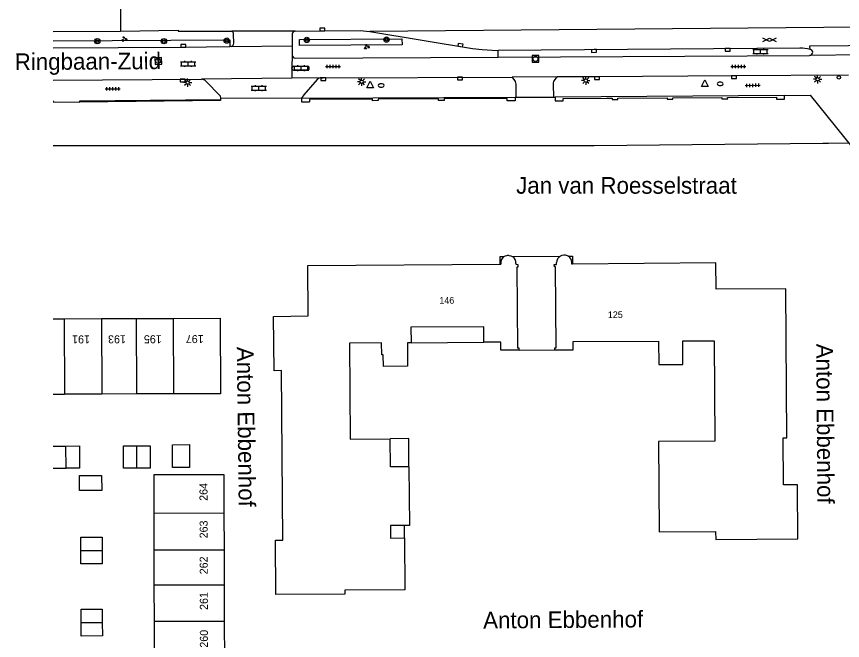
# Model space of a CAD drawing. Extents: x 132994 to 136000, y 393499 to 395512.
# Drawn here: x 132994.5 to 133118.3, y 394951.8 to 395045.3 of the extents above; entities that cross this region are included whole.
import ezdxf

# ---------------------------------------------------------------- set-up
doc = ezdxf.new("R2010")
doc.units = 0
for name, color, linetype in [('gg-afsc-hekwerk', 7, 'Continuous'), ('gg-afsc-muur', 7, 'Continuous'), ('gg-anno-huisnummerreeks BGT', 7, 'Continuous'), ('gg-anno-openbare ruimte label', 7, 'Continuous'), ('gg-bbg-hoofdgebouw', 7, 'Continuous'), ('gg-bbg-luifel en loopbrug', 7, 'Continuous'), ('gg-bbg-onder overbouw', 7, 'Continuous'), ('gg-bbg-pand overbouw', 7, 'Continuous'), ('gg-knt-plantopografie kant verharding', 7, 'Continuous'), ('gg-knt-verharding', 7, 'Continuous'), ('gg-knt-verharding nz', 7, 'Continuous'), ('gt-anno-plantopografie huisnummer', 7, 'Continuous'), ('gt-bbg-plantopografie pand', 7, 'Continuous'), ('gt-bbg-plantopografie tussenscheiding', 7, 'Continuous'), ('gt-grn-groengrens', 7, 'Continuous'), ('gt-grn-vlakafsluiter', 7, 'Continuous'), ('gt-grn-weggrens', 7, 'Continuous'), ('gt-grn-weggrens revisie', 7, 'Continuous'), ('gt-symb-boom', 7, 'Continuous'), ('gt-symb-brandkraan', 7, 'Continuous'), ('gt-symb-drukknoppaal', 7, 'Continuous'), ('gt-symb-gesloten verharding', 7, 'Continuous'), ('gt-symb-groenvak', 7, 'Continuous'), ('gt-symb-klinker verharding', 7, 'Continuous'), ('gt-symb-kolk', 7, 'Continuous'), ('gt-symb-lichtmast', 7, 'Continuous'), ('gt-symb-rioolschacht', 7, 'Continuous'), ('gt-symb-tegel verharding', 7, 'Continuous'), ('gt-symb-waterafsluiter', 7, 'Continuous')]:
    doc.layers.add(name, color=color, linetype=linetype)

# ---------------------------------------------------------------- blocks, each defined once
blk = doc.blocks.new('gt0-RS')
at = {"layer": 'gt-symb-rioolschacht'}
blk.add_lwpolyline([(-0.5, -0.5), (0.5, -0.5), (0.5, 0.5), (-0.5, 0.5)], close=True, dxfattribs=at)
blk.add_circle((0, 0), 0.375, dxfattribs=at)
blk = doc.blocks.new('gt0-TEG1')
at = {"layer": 'gt-symb-tegel verharding'}
for p, q in [((-1.13, 0), (1.12, 0)), ((-0.9, -0.25), (-0.9, 0.25)), ((-0.45, -0.25), (-0.45, 0.25)), ((0, -0.25), (0, 0.25)), ((0.45, -0.25), (0.45, 0.25)), ((0.9, -0.25), (0.9, 0.25))]:
    blk.add_line(p, q, dxfattribs=at)
blk = doc.blocks.new('gt0-WAFSL')
at = {"layer": 'gt-symb-waterafsluiter'}
for p, q in [((-0.5, -0.33), (0, 0.67)), ((0, 0.67), (0.5, -0.33)), ((0.5, -0.33), (-0.5, -0.33))]:
    blk.add_line(p, q, dxfattribs=at)
blk = doc.blocks.new('gt0-BR')
at = {"layer": 'gt-symb-brandkraan'}
for centre, radius, start, end in [((-0.24, 0), 0.206, 107.5669, 252.4331), ((0.6, -2.66), 3, 106.892, 107.5669), ((0, -0.69), 0.938, 73.108, 106.892), ((-0.6, -2.66), 3, 72.4331, 73.108), ((0.24, 0), 0.206, 287.567, 72.4331), ((0.6, 2.66), 3, 252.4331, 253.108), ((0, 0.69), 0.938, 253.108, 286.8921), ((-0.6, 2.66), 3, 286.8921, 287.567)]:
    blk.add_arc(centre, radius, start, end, dxfattribs=at)
blk = doc.blocks.new('gt0-LMAST')
at = {"layer": 'gt-symb-lichtmast'}
for p, q in [((-0.18, 0.17), (-0.45, 0.44)), ((0, 0.25), (0, 0.62)), ((0.17, 0.17), (0.44, 0.44)), ((-0.25, 0), (-0.63, 0)), ((-0.18, -0.18), (-0.45, -0.45)), ((0, -0.25), (0, -0.63)), ((0.44, -0.45), (0.17, -0.18)), ((0.25, 0), (0.62, 0))]:
    blk.add_line(p, q, dxfattribs=at)
blk.add_circle((0, 0), 0.25, dxfattribs=at)
blk = doc.blocks.new('gt0-DPAAL')
at = {"layer": 'gt-symb-drukknoppaal'}
blk.add_circle((0, 0), 0.25, dxfattribs=at)
blk = doc.blocks.new('gt0-KOLK')
at = {"layer": 'gt-symb-kolk'}
blk.add_lwpolyline([(0, 0), (0.37, 0), (0.37, 0.4), (-0.38, 0.4), (-0.38, 0), (0, 0)], dxfattribs=at)
blk = doc.blocks.new('gt0-KL1')
at = {"layer": 'gt-symb-klinker verharding'}
for p, q in [((-1.15, 0.3), (1.15, 0.3)), ((-1, -0.3), (-1, 0.3)), ((-0.5, 0.3), (-0.5, 0.45)), ((0, -0.3), (0, 0.3)), ((0.5, 0.3), (0.5, 0.45)), ((1, -0.3), (1, 0.3)), ((-1.15, -0.3), (1.15, -0.3)), ((-0.5, -0.45), (-0.5, -0.3)), ((0.5, -0.45), (0.5, -0.3))]:
    blk.add_line(p, q, dxfattribs=at)
blk = doc.blocks.new('gt0-GRVAK')
at = {"layer": 'gt-symb-groenvak'}
for p, q in [((-0.11, 0.19), (-0.23, 0.24)), ((-0.18, 0.15), (0.09, 0.15)), ((-0.09, 0.21), (-0.16, 0.32)), ((-0.05, 0.21), (-0.05, 0.39)), ((0, 0.21), (0.06, 0.32)), ((0.01, 0.19), (0.13, 0.24)), ((0.26, -0.05), (0.2, 0.06)), ((0.3, -0.05), (0.3, 0.13)), ((0.35, -0.05), (0.41, 0.06)), ((-0.25, -0.23), (-0.36, -0.18)), ((-0.32, -0.26), (-0.05, -0.26)), ((-0.23, -0.21), (-0.29, -0.1)), ((-0.18, -0.2), (-0.18, -0.02)), ((-0.14, -0.21), (-0.07, -0.1)), ((-0.12, -0.23), (0, -0.18)), ((0.24, -0.07), (0.12, -0.02)), ((0.17, -0.11), (0.44, -0.11)), ((0.37, -0.07), (0.49, -0.02))]:
    blk.add_line(p, q, dxfattribs=at)
blk = doc.blocks.new('gt0-BOOM')
at = {"layer": 'gt-symb-boom'}
for radius in [0.4, 0.2]:
    blk.add_circle((0, 0), radius, dxfattribs=at)
blk = doc.blocks.new('gt0-GESVH1')
at = {"layer": 'gt-symb-gesloten verharding'}
for p, q in [((-0.99, -0.26), (0.01, 0.24)), ((0.01, -0.26), (-0.99, 0.24)), ((0.01, 0.24), (1.01, -0.26)), ((1.01, 0.24), (0.01, -0.26))]:
    blk.add_line(p, q, dxfattribs=at)

msp = doc.modelspace()

# ---------------------------------------------------------------- linework, layer by layer
at = {"layer": 'gg-afsc-hekwerk'}
for p, q in [((133025.08, 395032.74), (133004.02, 395032.49)), ((133000, 395032.51), (133000.1, 395032.51))]:
    msp.add_line(p, q, dxfattribs=at)
at = {"layer": 'gg-afsc-muur'}
for p, q in [((133037.23, 395033.09), (133069.28, 395033.21)), ((133037.23, 395033.09), (133037.24, 395032.55)), ((133109.63, 395033.47), (133075.27, 395033.23)), ((133109.63, 395033.2), (133109.63, 395033.47)), ((133037.24, 395032.55), (133038.05, 395032.55)), ((133038.05, 395032.55), (133038.43, 395032.55))]:
    msp.add_line(p, q, dxfattribs=at)
for points in [[(133069.28, 395033.21), (133069.28, 395032.69), (133068.08, 395032.67), (133068.08, 395033.01), (133058.63, 395032.97), (133058.63, 395032.74), (133057.8, 395032.74), (133057.8, 395032.97), (133048.75, 395032.93), (133048.75, 395032.71), (133047.91, 395032.7), (133047.91, 395032.93), (133038.43, 395032.89), (133038.43, 395032.55)], [(133075.27, 395033.23), (133075.28, 395032.68), (133076.48, 395032.68), (133076.47, 395033.02), (133082.98, 395033.07)], [(133082.98, 395033.07), (133083.82, 395033.07), (133083.82, 395032.87), (133084.67, 395032.88), (133084.67, 395033.08), (133092.05, 395033.13), (133092.05, 395032.93), (133092.89, 395032.93), (133092.89, 395033.14), (133100.27, 395033.19), (133100.27, 395032.97), (133101.12, 395032.97), (133101.11, 395033.19), (133108.43, 395033.24), (133108.43, 395032.91), (133109.63, 395032.92), (133109.63, 395033.2)]]:
    msp.add_lwpolyline(points, dxfattribs=at)
at = {"layer": 'gg-bbg-hoofdgebouw'}
for p, q in [((133068.31, 395009.49), (133068.35, 395009.49)), ((133076.68, 395009.54), (133076.54, 395009.54))]:
    msp.add_line(p, q, dxfattribs=at)
for points in [[(133068.35, 395009.49), (133068.61, 395009.46), (133068.84, 395009.36), (133068.9, 395009.33)], [(133076.54, 395009.54), (133076.28, 395009.49), (133076.04, 395009.39), (133076.01, 395009.37)], [(133033.4, 394958.64), (133033.34, 394966.79), (133034.44, 394966.8), (133034.24, 394992.23), (133033.14, 394992.22), (133033.05, 395000.36), (133038.23, 395000.42), (133038.17, 395007.97), (133067.01, 395008.18)], [(133109.83, 395004.49), (133099.38, 395004.44), (133099.35, 395008.39), (133077.88, 395008.19)], [(133075.23, 394995.35), (133077.98, 394995.37), (133077.97, 394996.58), (133090.75, 394996.66), (133090.78, 394993.13), (133094.4, 394993.15), (133094.38, 394996.7), (133099.09, 394996.71), (133099.21, 394981.67), (133090.73, 394981.61), (133090.86, 394968.06), (133099.32, 394968.12), (133099.33, 394966.91), (133111.64, 394967), (133111.58, 394975.12), (133109.48, 394975.1), (133109.43, 394982.15), (133110, 394982.16), (133109.83, 395004.49)], [(133053.66, 394996.4), (133053.11, 394996.4), (133053.13, 394992.89), (133049.52, 394992.86), (133049.5, 394994.61), (133049.27, 394994.61), (133049.25, 394996.4), (133044.43, 394996.34), (133044.56, 394981.97), (133050.52, 394982.02)], [(133069.85, 394995.3), (133067.12, 394995.29), (133067.11, 394996.52), (133064.57, 394996.49)], [(133053.35, 394977.82), (133050.58, 394977.78), (133050.52, 394982.02)], [(133053.35, 394977.82), (133053.43, 394969.03), (133052.67, 394969.02)], [(133052.67, 394969.02), (133050.58, 394968.99), (133050.59, 394967.13), (133052.69, 394967.14)], [(133052.69, 394967.14), (133052.74, 394959.35), (133043.73, 394959.29), (133043.74, 394958.72), (133033.4, 394958.64)]]:
    msp.add_lwpolyline(points, dxfattribs=at)
for centre, radius, start, end in [((133068.22, 395008.36), 1.13, 85.646, 121.9529), ((133076.62, 395008.39), 1.15, 58.7278, 87.0966)]:
    msp.add_arc(centre, radius, start, end, dxfattribs=at)
at = {"layer": 'gg-bbg-luifel en loopbrug'}
msp.add_line((133052.69, 394967.14), (133052.67, 394969.02), dxfattribs=at)
msp.add_lwpolyline([(133053.35, 394977.82), (133053.31, 394982.05), (133050.52, 394982.02)], dxfattribs=at)
at = {"layer": 'gg-bbg-onder overbouw'}
msp.add_line((133067.01, 395008.18), (133067.11, 395008.18), dxfattribs=at)
for points in [[(133069.85, 394995.3), (133069.85, 394995.6), (133069.67, 394995.6), (133069.56, 395007.8), (133069.74, 395007.8), (133069.74, 395008.11), (133069.4, 395008.12), (133069.4, 395008.3)], [(133075.23, 394995.35), (133075.23, 394995.66), (133075.41, 394995.66), (133075.32, 395007.81), (133075.14, 395007.8), (133075.13, 395008.12), (133075.47, 395008.13), (133075.47, 395008.43)], [(133077.88, 395008.19), (133077.77, 395008.19), (133077.77, 395008.45)], [(133064.57, 394996.49), (133064.55, 394998.8), (133053.65, 394998.73), (133053.66, 394996.4)]]:
    msp.add_lwpolyline(points, dxfattribs=at)
for centre, radius, start, end in [((133068.22, 395008.36), 1.13, 122.0237, 189.4291), ((133068.33, 395008.42), 1.07, 353.6307, 57.9734), ((133076.62, 395008.39), 1.15, 121.9537, 177.9525), ((133076.62, 395008.39), 1.15, 2.8534, 58.672)]:
    msp.add_arc(centre, radius, start, end, dxfattribs=at)
at = {"layer": 'gg-bbg-pand overbouw'}
for p, q in [((133068.9, 395009.33), (133076.01, 395009.37)), ((133053.66, 394996.4), (133064.57, 394996.49)), ((133069.85, 394995.3), (133075.23, 394995.35))]:
    msp.add_line(p, q, dxfattribs=at)
for points in [[(133067.01, 395008.18), (133067, 395009.32), (133067.63, 395009.32)], [(133077.22, 395009.37), (133077.87, 395009.38), (133077.88, 395008.19)]]:
    msp.add_lwpolyline(points, dxfattribs=at)
at = {"layer": 'gg-knt-plantopografie kant verharding'}
msp.add_line((133000, 395026), (133028.55, 395026), dxfattribs=at)
for points in [[(133028.55, 395026), (133081.13, 395026), (133115.36, 395026.33)], [(133115.36, 395026.33), (133116.25, 395026.34), (133125.66, 395026.43)]]:
    msp.add_lwpolyline(points, dxfattribs=at)
at = {"layer": 'gg-knt-verharding'}
for p, q in [((133000, 395043.05), (133010.13, 395043.14)), ((133010.13, 395043.14), (133018.74, 395043.26)), ((133036.28, 395043.13), (133026.79, 395043.12)), ((133027.1, 395041.3), (133027.06, 395042.68)), ((133035.86, 395042.72), (133035.85, 395040.9)), ((133026.71, 395040.84), (133026.49, 395040.84)), ((133035.85, 395040.9), (133035.84, 395039.57)), ((133111.92, 395040.59), (133066.73, 395040.24)), ((133066.74, 395039.25), (133066.73, 395040.24)), ((133035.84, 395039.57), (133035.81, 395037.65)), ((133036.31, 395039.08), (133066.74, 395039.25)), ((133066.74, 395039.25), (133113.4, 395039.5)), ((133143.13, 395039.75), (133113.4, 395039.5)), ((133035.81, 395037.51), (133035.81, 395037.65)), ((133036.11, 395037.86), (133038.11, 395037.89)), ((133035.81, 395037.51), (133035.8, 395036.08)), ((133038.1, 395037.3), (133036.15, 395037.29)), ((133000, 395035.76), (133022.28, 395035.92)), ((133035.8, 395036.08), (133022.28, 395035.92)), ((133040.2, 395036.13), (133035.8, 395036.08)), ((133075.58, 395036.26), (133068.82, 395036.24)), ((133025.08, 395033.04), (133025.08, 395032.88)), ((133025.08, 395032.88), (133025.08, 395032.74)), ((133069.28, 395033.21), (133069.37, 395033.21)), ((133069.37, 395033.21), (133075.05, 395033.23)), ((133075.05, 395033.23), (133075.27, 395033.23)), ((133109.63, 395033.47), (133113.54, 395033.51))]:
    msp.add_line(p, q, dxfattribs=at)
for points in [[(133018.74, 395043.26), (133018.74, 395043.11), (133026.79, 395043.12)], [(133036.28, 395043.13), (133040.38, 395043.19), (133046.02, 395043.2), (133047.5, 395043.09)], [(133047.5, 395043.09), (133062.85, 395040.53), (133064.33, 395040.36), (133065.82, 395040.26), (133066.73, 395040.24)], [(133000, 395040.61), (133019.52, 395040.74), (133026.49, 395040.84)], [(133113.47, 395040.39), (133113.43, 395040.92), (133130.84, 395041.05)], [(133119.22, 395036.52), (133101.98, 395036.43), (133081.49, 395036.29), (133075.58, 395036.26)], [(133022.87, 395035.66), (133025.07, 395033.42), (133025.08, 395033.04)], [(133039.61, 395035.86), (133037.57, 395033.58), (133037.23, 395033.09)], [(133040.2, 395036.13), (133040.5, 395036.12), (133068.82, 395036.24)], [(133004.02, 395032.49), (133004.02, 395032.7), (133025.08, 395032.88)], [(133000.12, 395032.51), (133000.12, 395032.56), (133000, 395032.56)]]:
    msp.add_lwpolyline(points, dxfattribs=at)
for centre, radius, start, end in [((133026.58, 395042.69), 0.48, 358.364, 63.6774), ((133036.31, 395042.68), 0.454, 93.4926, 174.4442), ((133026.64, 395041.3), 0.46, 278.2695, 0.6918), ((133111.9, 395034.14), 6.45, 75.8691, 89.7899), ((133113.37, 395039.89), 0.512, 12.1219, 78.3127), ((133036.34, 395039.58), 0.504, 181.6937, 265.9093), ((133113.38, 395039.99), 0.489, 273.0136, 1.0432), ((133036.1, 395037.57), 0.294, 88.6235, 165.3051), ((133038.12, 395037.59), 0.296, 267.2279, 91.8026), ((133036.09, 395037.57), 0.29, 192.6371, 281.0059), ((133022.24, 395035.04), 0.884, 44.8262, 87.3938), ((133040.23, 395035.27), 0.862, 91.6792, 135.9232)]:
    msp.add_arc(centre, radius, start, end, dxfattribs=at)
at = {"layer": 'gg-knt-verharding nz'}
for p, q in [((133149.13, 395043.98), (133047.5, 395043.09)), ((133037.23, 395033.09), (133025.08, 395033.04))]:
    msp.add_line(p, q, dxfattribs=at)
at = {"layer": 'gt-bbg-plantopografie pand'}
for p, q in [((133000, 395000), (133001.68, 395000)), ((133001.68, 395000), (133007.28, 395000.02)), ((133007.28, 395000.02), (133012.47, 395000.04)), ((133012.47, 395000.04), (133018.01, 395000.05)), ((133000, 394988.7), (133001.71, 394988.7)), ((133007.31, 394988.72), (133001.71, 394988.7)), ((133012.51, 394988.73), (133007.31, 394988.72)), ((133018.04, 394988.75), (133012.51, 394988.73)), ((133000, 394980.92), (133001.94, 394980.92)), ((133000, 394977.58), (133001.95, 394977.59)), ((133012.57, 394977.61), (133010.55, 394977.61)), ((133015.09, 394976.59), (133015.1, 394970.88)), ((133015.1, 394970.88), (133015.12, 394965.34)), ((133025.68, 394965.36), (133025.67, 394970.91)), ((133004.19, 394963.24), (133004.19, 394965.25)), ((133015.12, 394965.34), (133015.13, 394960.09)), ((133025.7, 394960.12), (133025.68, 394965.36)), ((133015.13, 394960.09), (133015.15, 394954.65)), ((133025.71, 394954.68), (133025.7, 394960.12)), ((133025.73, 394948.82), (133025.71, 394954.68)), ((133004.22, 394952.44), (133004.22, 394954.45))]:
    msp.add_line(p, q, dxfattribs=at)
for points in [[(133018.01, 395000.05), (133025.04, 395000.07), (133025.08, 394988.77), (133018.04, 394988.75)], [(133001.94, 394980.92), (133003.95, 394980.93), (133003.96, 394977.59), (133001.95, 394977.59)], [(133010.55, 394977.61), (133010.55, 394980.95), (133012.55, 394980.95)], [(133012.55, 394980.95), (133014.57, 394980.96), (133014.58, 394977.62), (133012.57, 394977.61)], [(133017.92, 394977.7), (133017.91, 394981.12), (133020.47, 394981.13), (133020.48, 394977.71), (133017.92, 394977.7)], [(133003.96, 394974.24), (133003.96, 394976.5), (133007.29, 394976.51), (133007.3, 394974.25), (133003.96, 394974.24)], [(133025.67, 394970.91), (133025.65, 394976.62), (133015.09, 394976.59)], [(133004.19, 394965.25), (133004.18, 394967.25), (133007.35, 394967.26), (133007.36, 394965.26)], [(133007.36, 394965.26), (133007.37, 394963.25), (133004.19, 394963.24)], [(133004.22, 394954.45), (133004.21, 394956.45), (133007.39, 394956.46), (133007.39, 394954.45)], [(133007.39, 394954.45), (133007.4, 394952.45), (133004.22, 394952.44)], [(133015.15, 394954.65), (133015.17, 394948.79), (133015.65, 394948.79)]]:
    msp.add_lwpolyline(points, dxfattribs=at)
at = {"layer": 'gt-bbg-plantopografie tussenscheiding'}
for p, q in [((133001.68, 395000), (133001.71, 394988.7)), ((133007.28, 395000.02), (133007.31, 394988.72)), ((133012.47, 395000.04), (133012.51, 394988.73)), ((133018.01, 395000.05), (133018.04, 394988.75)), ((133001.95, 394977.59), (133001.94, 394980.92)), ((133012.57, 394977.61), (133012.55, 394980.95)), ((133015.1, 394970.88), (133025.67, 394970.91)), ((133004.19, 394965.25), (133007.36, 394965.26)), ((133015.12, 394965.34), (133025.68, 394965.36)), ((133015.13, 394960.09), (133025.7, 394960.12)), ((133015.15, 394954.65), (133025.71, 394954.68)), ((133004.22, 394954.45), (133007.39, 394954.45))]:
    msp.add_line(p, q, dxfattribs=at)
at = {"layer": 'gt-grn-groengrens'}
for points in [[(133000, 395041.66), (133026.48, 395041.82), (133026.49, 395040.84)], [(133036.96, 395041.87), (133052.3, 395041.96), (133052.31, 395041.08), (133036.97, 395040.99), (133036.96, 395041.87)]]:
    msp.add_lwpolyline(points, dxfattribs=at)
at = {"layer": 'gt-grn-vlakafsluiter'}
for p, q in [((133000.1, 395032.51), (133000.12, 395032.51)), ((133000.12, 395032.51), (133004.02, 395032.49))]:
    msp.add_line(p, q, dxfattribs=at)
msp.add_lwpolyline([(133125.33, 395022.83), (133121.22, 395023.96), (133113.54, 395033.51)], dxfattribs=at)
at = {"layer": 'gt-grn-weggrens'}
msp.add_line((133026.71, 395040.84), (133035.85, 395040.9), dxfattribs=at)
for points in [[(133068.82, 395036.24), (133069.27, 395035.57), (133069.35, 395035.17), (133069.37, 395033.21)], [(133075.05, 395033.23), (133075, 395035.16), (133075, 395035.36), (133075.05, 395035.56), (133075.14, 395035.74), (133075.58, 395036.26)]]:
    msp.add_lwpolyline(points, dxfattribs=at)
at = {"layer": 'gt-grn-weggrens revisie'}
msp.add_line((133010.14, 395050.28), (133010.13, 395043.14), dxfattribs=at)

# ---------------------------------------------------------------- block references
at = {"layer": 'gt-symb-boom'}
for p in [(133006.64, 395041.62), (133016.62, 395041.62), (133026.04, 395041.71), (133038.04, 395041.81), (133049.98, 395041.86)]:
    msp.add_blockref('gt0-BOOM', p, dxfattribs=at)
at = {"layer": 'gt-symb-brandkraan'}
for p, rotation in [((133049.19, 395034.99), -0.057295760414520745), ((133100, 395035.22), -1.489354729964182)]:
    msp.add_blockref('gt0-BR', p, dxfattribs=dict(at, rotation=rotation))
at = {"layer": 'gt-symb-drukknoppaal'}
msp.add_blockref('gt0-DPAAL', (133117.78, 395036.19), dxfattribs=at)
at = {"layer": 'gt-symb-gesloten verharding', "rotation": -179.48435190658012}
msp.add_blockref('gt0-GESVH1', (133107.41, 395041.8), dxfattribs=at)
at = {"layer": 'gt-symb-groenvak'}
msp.add_blockref('gt0-GRVAK', (133010.68, 395041.95), dxfattribs=at)
at = {"layer": 'gt-symb-groenvak', "rotation": 0.4010639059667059}
msp.add_blockref('gt0-GRVAK', (133047.02, 395040.78), dxfattribs=at)
at = {"layer": 'gt-symb-klinker verharding', "rotation": 0.4583564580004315}
msp.add_blockref('gt0-KL1', (133106.02, 395040.06), dxfattribs=at)
at = {"layer": 'gt-symb-klinker verharding'}
for p in [(133020.27, 395038.23), (133037.18, 395037.6), (133030.83, 395034.57)]:
    msp.add_blockref('gt0-KL1', p, dxfattribs=at)
at = {"layer": 'gt-symb-kolk'}
for p, rotation in [((133040.38, 395043.19), 0.8020885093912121), ((133019.52, 395040.74), 0.4010639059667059), ((133061.03, 395040.84), -9.377579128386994), ((133081.09, 395040.35), -179.55616833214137), ((133101.1, 395040.51), -179.55616833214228), ((133102.04, 395036.43), -179.61265415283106), ((133019.45, 395035.91), -179.59893609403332), ((133040.52, 395036.12), -179.70948867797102), ((133061.01, 395036.21), -179.7498369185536), ((133081.51, 395036.29), -179.78211569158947)]:
    msp.add_blockref('gt0-KOLK', p, dxfattribs=dict(at, rotation=rotation))
at = {"layer": 'gt-symb-lichtmast'}
for p in [(133114.6, 395035.91), (133020.18, 395035.42), (133046.25, 395035.55), (133079.86, 395035.72)]:
    msp.add_blockref('gt0-LMAST', p, dxfattribs=at)
at = {"layer": 'gt-symb-rioolschacht'}
for p, rotation in [((133015.78, 395038.66), 3.383287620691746), ((133072.31, 395038.96), -0.057295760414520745)]:
    msp.add_blockref('gt0-RS', p, dxfattribs=dict(at, rotation=rotation))
at = {"layer": 'gt-symb-tegel verharding'}
for p in [(133041.99, 395037.81), (133102.74, 395037.81), (133008.96, 395034.47)]:
    msp.add_blockref('gt0-TEG1', p, dxfattribs=at)
at = {"layer": 'gt-symb-tegel verharding', "rotation": 0.4583564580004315}
msp.add_blockref('gt0-TEG1', (133104.89, 395035), dxfattribs=at)
at = {"layer": 'gt-symb-waterafsluiter'}
for p in [(133047.53, 395034.97), (133097.68, 395035.17)]:
    msp.add_blockref('gt0-WAFSL', p, dxfattribs=at)

# ---------------------------------------------------------------- texts
at = {"layer": 'gg-anno-huisnummerreeks BGT'}
for s, p in [('146', (133057.91, 395002.25)), ('125', (133083.17, 395000.11))]:
    msp.add_text(s, height=1, rotation=0.4, dxfattribs=at).set_placement(p)
at = {"layer": 'gg-anno-openbare ruimte label'}
for s, rotation, p in [('Ringbaan-Zuid', 0.4, (132994.27, 395037.28)), ('Anton Ebbenhof', 270.7, (133027.55, 394995.78)), ('Anton Ebbenhof', 270.4, (133114.4, 394996.26)), ('Anton Ebbenhof', 0.4, (133064.48, 394953.56))]:
    msp.add_text(s, height=2.5, rotation=rotation, dxfattribs=at).set_placement(p)
msp.add_text('Jan van Roesselstraat', height=2.5, dxfattribs=at).set_placement((133069.41, 395018.75))
at = {"layer": 'gt-anno-plantopografie huisnummer'}
for s, rotation, p in [('191', 180.1614, (133005.54, 394997.51)), ('193', 180.1614, (133010.93, 394997.53)), ('195', 180.1614, (133016.3, 394997.54)), ('197', 180.1614, (133022.58, 394997.56)), ('264', 90.1614, (133023.16, 394972.71)), ('263', 90.1614, (133023.18, 394967.08)), ('262', 90.1614, (133023.19, 394961.69)), ('261', 90.1614, (133023.21, 394956.35)), ('260', 90.1614, (133023.22, 394950.69))]:
    msp.add_text(s, height=1.2, rotation=rotation, dxfattribs=at).set_placement(p)

doc.saveas('drawing.dxf')
